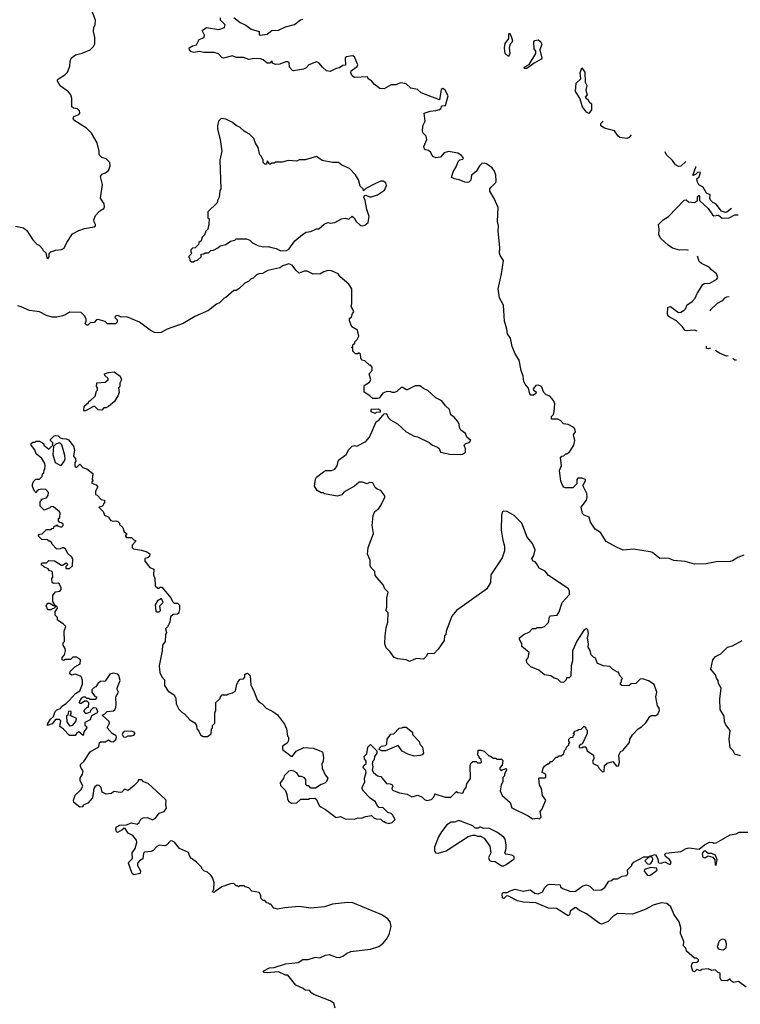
# Model space of a CAD drawing. Extents: x 2029662 to 2246637, y 225654 to 401419.
# Tile 344 of 349: x 2181191 to 2187464, y 344147 to 352719. Entities that reach past the tile are written whole.
import ezdxf

# ---------------------------------------------------------------- set-up
doc = ezdxf.new("R2010")
doc.units = 0

msp = doc.modelspace()

# ---------------------------------------------------------------- linework, layer by layer
at = {"layer": '0CON20XD'}
for points in [[(2181928.3, 351088.3), (2181927.5, 351115), (2181894.2, 351164.2), (2181910.8, 351285), (2181894, 351355), (2181906.4, 351373.6), (2181937.5, 351385), (2181964.1, 351405.9), (2181978.8, 351445), (2181976.2, 351475), (2181945, 351507.5), (2181905, 351520), (2181883, 351543), (2181882.5, 351575), (2181867, 351647), (2181815, 351730), (2181773, 351773), (2181662.5, 351845), (2181657.5, 351855), (2181662.5, 351875), (2181707.1, 351892.9), (2181713.8, 351905), (2181711.2, 351925), (2181695, 351943.3), (2181658.3, 351948.3), (2181645, 351960), (2181646.4, 352033.6), (2181636.7, 352065), (2181615, 352090), (2181543.6, 352143.6), (2181520, 352185), (2181520, 352195), (2181530, 352205), (2181585, 352240), (2181607, 352263), (2181627, 352313), (2181630, 352355), (2181640, 352385), (2181678.3, 352411.7), (2181735, 352427.5), (2181805, 352457.5), (2181832.5, 352485), (2181845, 352510), (2181846.7, 352565), (2181832.5, 352615), (2181837.5, 352655), (2181847.5, 352675), (2181850, 352715), (2181818.3, 352798.3)], [(2182791.7, 352601.7), (2182780, 352625), (2182818.3, 352651.7), (2182925, 352632.5), (2182975, 352650), (2182980, 352675), (2182940, 352715), (2182940, 352735)], [(2183055, 352738.8), (2183111.2, 352695), (2183160.2, 352670.2), (2183206.9, 352636.9), (2183276.7, 352615), (2183276.7, 352586.7), (2183285, 352582.9), (2183345, 352591.5), (2183385, 352625.5), (2183445, 352628.6), (2183505, 352655.6), (2183584.5, 352675.5), (2183635, 352716.2), (2183655, 352723.3)], [(2187495, 348058.1), (2187441.7, 348038.3), (2187395, 348006.7), (2187375, 348001.2), (2187255, 347998), (2187167.3, 347982.7), (2187065, 347977.5), (2186985, 348002.5), (2186885, 348011.2), (2186845, 348027.5), (2186805, 348032.5), (2186765, 348028.8), (2186700.7, 348080.7), (2186680, 348085), (2186535, 348108.8), (2186445, 348101.2), (2186385, 348126), (2186296.7, 348175), (2186247.5, 348255), (2186200, 348285), (2186160, 348345), (2186147.3, 348387.3), (2186104.1, 348404.1), (2186089.5, 348419.5), (2186079.2, 348475), (2186124.2, 348535), (2186130, 348565), (2186127.8, 348595), (2186092.9, 348665), (2186116.7, 348705), (2186115.4, 348715.4), (2186085, 348728.9), (2186051.1, 348728.9), (2186042.5, 348715), (2186040.7, 348679.3), (2186006.1, 348643.9), (2185943.6, 348643.6), (2185928.8, 348648.8), (2185915, 348666.7), (2185902.5, 348702.5), (2185889.2, 348795), (2185907, 348837), (2185900, 348905), (2185911.7, 348918.3), (2185928.3, 348921.7), (2185945, 348940), (2185955, 348940), (2185979.3, 348960.7), (2186015.9, 349014.1), (2186022.5, 349055), (2186012.5, 349105), (2186028.3, 349131.7), (2186025, 349158), (2186015, 349170), (2185965, 349193.3), (2185925, 349200), (2185899.3, 349229.3), (2185875, 349242.5), (2185821.7, 349241.7), (2185820, 349265), (2185838.3, 349281.7), (2185843, 349307), (2185848.8, 349375), (2185838.8, 349405), (2185805, 349440), (2185775, 349453.8), (2185755, 349473.3), (2185734.1, 349524.1), (2185707.8, 349537.8), (2185685, 349534.3), (2185661.2, 349505), (2185664, 349494), (2185687.7, 349477.7), (2185683.3, 349465), (2185665, 349448.8), (2185639.3, 349449.3), (2185631.4, 349461.4), (2185621.3, 349511.3), (2185590, 349545), (2185578.3, 349568.3), (2185574.4, 349615), (2185557.1, 349665), (2185539.2, 349755), (2185505, 349810), (2185479.2, 349875), (2185462.5, 349945), (2185438.2, 349985), (2185433.1, 350025), (2185410, 350095), (2185402.7, 350232.7), (2185367.8, 350297.8), (2185355.8, 350375), (2185386.2, 350505), (2185403, 350623), (2185373.8, 350665), (2185368, 350685), (2185371.4, 350735), (2185357, 350877), (2185360.6, 350925), (2185351.1, 350961.1), (2185356, 351085), (2185321.9, 351161.9), (2185283.6, 351226.4), (2185283.3, 351245), (2185291.7, 351258.3), (2185335, 351302.5), (2185340, 351315), (2185336.2, 351365), (2185325, 351400), (2185305, 351430), (2185255, 351463.3), (2185235, 351470), (2185215, 351466.7), (2185195, 351447.5), (2185165, 351397.5), (2185123.8, 351365), (2185118.3, 351321.7), (2185100, 351305), (2185085, 351300), (2185065, 351303.8), (2185015.8, 351325.8), (2184975, 351332.5), (2184950, 351345), (2184963.8, 351395), (2184995, 351442.5), (2185008, 351485), (2185022.5, 351497.5), (2185048.8, 351505), (2185054, 351515), (2185035, 351540.8), (2185005, 351556.2), (2184925, 351572.5), (2184885, 351560), (2184855, 351522.5), (2184815, 351516.7), (2184787, 351527), (2184767.5, 351565), (2184749.3, 351579.3), (2184722.5, 351585), (2184715, 351592.5), (2184710, 351615), (2184734.6, 351675), (2184728.9, 351705), (2184705, 351727.1), (2184698.2, 351745), (2184699.5, 351795), (2184721.1, 351835), (2184713.3, 351905), (2184765, 351922.5), (2184815, 351927.5), (2184845, 351937.5), (2184857.5, 351945), (2184865, 351970), (2184897.6, 351972.4), (2184920, 352055), (2184894.2, 352105), (2184875, 352120), (2184860.4, 352109.6), (2184845, 352020), (2184685, 352081.2), (2184655, 352110), (2184595, 352123.8), (2184558.3, 352158.3), (2184543.8, 352163.8), (2184505, 352168), (2184465, 352151.2), (2184425, 352152.5), (2184363.3, 352116.7), (2184325, 352118.6), (2184276.8, 352156.8), (2184255, 352186.7), (2184225, 352202.5), (2184220, 352220), (2184105, 352216.7), (2184085, 352231.2), (2184073.3, 352255), (2184075.6, 352274.4), (2184129.4, 352310.6), (2184135.8, 352325), (2184105, 352396), (2184090, 352405), (2184068.9, 352401.1), (2184037.5, 352395), (2184024.2, 352385.8), (2184027.5, 352322.5), (2184005, 352318.8), (2183975, 352299.5), (2183945, 352292.5), (2183895, 352266.4), (2183863.4, 352273.4), (2183826, 352305), (2183795, 352343.3), (2183775, 352353.3), (2183707.5, 352325), (2183685, 352300), (2183661.7, 352288.3), (2183575, 352274), (2183565, 352276.2), (2183540, 352305), (2183535.8, 352345), (2183525, 352352.5), (2183505, 352351.4), (2183455, 352330.8), (2183418.3, 352328.3), (2183390.7, 352340.7), (2183385, 352360), (2183368.8, 352341.2), (2183345, 352340), (2183310.5, 352370.5), (2183287.7, 352377.7), (2183235, 352381.2), (2183185, 352371.2), (2183138.3, 352388.3), (2183075, 352390), (2183044.1, 352404.1), (2182964.4, 352384.4), (2182955, 352386.7), (2182921.2, 352421.2), (2182885, 352433.8), (2182795, 352433.8), (2182755, 352443.3), (2182706.4, 352433.6), (2182685, 352438), (2182668.8, 352455), (2182667.5, 352475), (2182695, 352491.2), (2182730.7, 352499.3), (2182755, 352547.5), (2182797.5, 352565), (2182800, 352585), (2182791.7, 352601.7)], [(2185445, 352397.5), (2185416.7, 352425), (2185410, 352475), (2185418.3, 352511.7), (2185450, 352555), (2185450, 352595), (2185455, 352600), (2185470, 352575), (2185480, 352535), (2185475, 352520), (2185460, 352505), (2185452.5, 352475), (2185457.5, 352425), (2185445, 352397.5)], [(2185585, 352292.5), (2185582.5, 352305), (2185625, 352330), (2185683.3, 352425), (2185683.3, 352445), (2185668.8, 352465), (2185666.7, 352525), (2185675, 352536.7), (2185705, 352542.5), (2185725, 352527.5), (2185736.1, 352506.1), (2185720, 352455), (2185735.6, 352385), (2185732, 352375), (2185668.8, 352341.2), (2185605, 352293.3), (2185585, 352292.5)], [(2186145, 351902.5), (2186125, 351912.5), (2186090.3, 351960.3), (2186067.5, 352035), (2186030, 352095), (2186035, 352166.7), (2186077, 352203), (2186070, 352255), (2186085, 352300), (2186111.7, 352261.7), (2186112.5, 352175), (2186127.5, 352145), (2186120, 352105), (2186130, 352065), (2186113, 352043), (2186125, 352030), (2186135, 352030), (2186147.5, 352005), (2186167.5, 351985), (2186167.5, 351935), (2186145, 351902.5)], [(2182705, 350610), (2182715, 350620), (2182740, 350625), (2182770, 350655), (2182771.7, 350678.3), (2182795, 350680), (2182805, 350690), (2182835, 350690), (2182855, 350710), (2182877, 350713), (2182917, 350733), (2182935, 350750), (2182987, 350763), (2183025, 350790), (2183065, 350800), (2183075, 350810), (2183165, 350810), (2183195, 350800), (2183217, 350777), (2183265, 350752.5), (2183315, 350740), (2183355, 350743.3), (2183386.4, 350736.4), (2183425, 350727.5), (2183465, 350707.5), (2183515, 350710), (2183535, 350720), (2183587.5, 350795), (2183651.7, 350848.3), (2183685, 350868.8), (2183725, 350876.2), (2183775, 350896.7), (2183795, 350897.5), (2183841.7, 350938.3), (2183875, 350952.5), (2183895, 350947.5), (2183935, 350952.5), (2183993.6, 350986.4), (2184025, 350990), (2184057, 350983), (2184085, 351007.5), (2184102.5, 350995), (2184120.7, 350960.7), (2184157.5, 350927.5), (2184175, 350923.3), (2184195, 350930), (2184226.1, 350953.9), (2184234, 351005), (2184214, 351065), (2184200, 351145), (2184187.5, 351175), (2184193, 351187), (2184205, 351190), (2184235, 351177.5), (2184255, 351177.5), (2184305, 351193.8), (2184367.5, 351235), (2184383.3, 351275), (2184378.3, 351298.3), (2184355, 351313.3), (2184335, 351313.3), (2184287.7, 351292.3), (2184205, 351250), (2184185, 351230), (2184180, 351245), (2184155, 351270), (2184140, 351325), (2184115, 351367.5), (2184063.6, 351423.6), (2183995, 351452.5), (2183966.4, 351476.4), (2183915, 351476.2), (2183825, 351493.8), (2183775, 351527.5), (2183675, 351497.5), (2183625, 351500), (2183605, 351487.5), (2183527, 351493), (2183475, 351477.5), (2183415, 351477.5), (2183405, 351470), (2183385, 351470), (2183375, 351460), (2183361.7, 351461.7), (2183358.3, 351478.3), (2183345, 351490), (2183338.3, 351461.7), (2183325, 351460), (2183310, 351475), (2183310, 351495), (2183297, 351527), (2183283, 351543), (2183267, 351607), (2183242.5, 351645), (2183230, 351685), (2183195, 351720), (2183145, 351747.5), (2183109.3, 351779.3), (2183075, 351797.5), (2183045, 351822.5), (2182985, 351852.5), (2182945, 351860), (2182923.3, 351836.7), (2182912.5, 351795), (2182913.3, 351765), (2182936.7, 351675), (2182950, 351575), (2182933.3, 351495), (2182942.5, 351245), (2182932.5, 351225), (2182927.5, 351175), (2182912.5, 351145), (2182910, 351125), (2182830, 351045), (2182830, 350995), (2182840, 350985), (2182838.3, 350938.3), (2182830, 350895), (2182811.7, 350878.3), (2182800, 350845), (2182780, 350825), (2182770, 350795), (2182751.7, 350778.3), (2182748.3, 350761.7), (2182718.3, 350731.7), (2182695, 350730), (2182680, 350715), (2182680, 350695), (2182690, 350685), (2182660, 350655), (2182670, 350645), (2182671.7, 350621.7), (2182685, 350610), (2182705, 350610)], [(2186514.6, 351715.9), (2186497.1, 351692.9), (2186475, 351684.6), (2186415, 351692.3), (2186400, 351705), (2186370.3, 351750.3), (2186282.5, 351775), (2186250, 351795), (2186250, 351815), (2186269, 351834.5)], [(2186991.2, 351485.1), (2186947.5, 351445), (2186925, 351441.2), (2186900, 351455), (2186873.6, 351493.6), (2186817.5, 351545), (2186810.7, 351568.9)], [(2187388.3, 351075), (2187347, 351043), (2187335, 351040), (2187301.7, 351051.7), (2187255, 351112.5), (2187225, 351126.7), (2187205, 351146.7), (2187200, 351165), (2187202.5, 351195), (2187168.8, 351208.8), (2187141.7, 351261.7), (2187102.5, 351282.5), (2187091.2, 351305), (2187087, 351333), (2187105, 351350), (2187118.3, 351388.3), (2187095, 351390), (2187075, 351370), (2187051.7, 351361.7), (2187077.5, 351435), (2187076.1, 351440.8)], [(2187014, 350709.1), (2187000, 350715), (2186935, 350712.9), (2186875, 350728.6), (2186835, 350756), (2186771.4, 350815), (2186755.6, 350845.6), (2186758.2, 350895), (2186752.5, 350935), (2186793.4, 350976.6), (2186839.2, 351005), (2186975, 351147.5), (2186991.7, 351151.7), (2187013, 351133), (2187065, 351127.5), (2187090, 351145), (2187090, 351175), (2187105, 351190), (2187110, 351185), (2187110, 351145), (2187185.7, 351075.7), (2187220.8, 351020.8), (2187235, 351010), (2187275, 351017.5), (2187305, 350990), (2187367, 350993), (2187415, 351020), (2187445.7, 351020.5)], [(2181155, 350920), (2181225, 350906.7), (2181253.9, 350883.9), (2181305, 350802.5), (2181340, 350765), (2181360, 350755), (2181390, 350725), (2181391.7, 350711.7), (2181418.3, 350688.3), (2181427.5, 350645), (2181435, 350637.5), (2181446.7, 350655), (2181448.3, 350681.7), (2181463, 350697), (2181505, 350712.5), (2181555, 350717.5), (2181579.3, 350730.7), (2181601.7, 350778.3), (2181650, 350855), (2181705, 350883.3), (2181755, 350900), (2181840, 350915), (2181850, 350925), (2181850, 350935), (2181838.3, 350958.3), (2181837.5, 350975), (2181852.5, 351015), (2181887.5, 351055), (2181922.5, 351075), (2181928.3, 351088.3)], [(2187088.9, 350008.1), (2187064.5, 350014.5), (2186995, 350009.1), (2186984.1, 350014.1), (2186959, 350049), (2186907.5, 350097.5), (2186838.8, 350135), (2186831.4, 350155), (2186833, 350217), (2186855, 350222.5), (2186925, 350170), (2186945, 350172.5), (2186975, 350188.9), (2186990.5, 350205), (2186998.8, 350235), (2187045, 350266.9), (2187071.9, 350295), (2187088, 350335), (2187137, 350413), (2187148.3, 350421.7), (2187200, 350425), (2187260.7, 350459.3), (2187267.5, 350475), (2187257.5, 350505), (2187212, 350542), (2187193.3, 350565), (2187125, 350597.5), (2187104.5, 350614.5), (2187090.1, 350660.7)], [(2184450, 346005), (2184498.3, 345988.3), (2184565, 345977.5), (2184605, 345952.5), (2184657, 345967), (2184695, 345950), (2184715, 345930), (2184735, 345922.5), (2184775, 345930), (2184800, 345955), (2184805, 345980), (2184895, 345950), (2184945, 345950), (2184995, 346000), (2185005, 345990), (2185050, 345985), (2185060, 346015), (2185077.5, 346035), (2185083, 346067), (2185116.4, 346113.6), (2185112.5, 346225), (2185121.7, 346248.3), (2185135, 346260), (2185165, 346260), (2185175, 346250), (2185205, 346250), (2185210, 346255), (2185207, 346277), (2185191.7, 346291.7), (2185190, 346305), (2185180, 346315), (2185181.7, 346358.3), (2185205, 346360), (2185235, 346350), (2185275, 346310), (2185285, 346310), (2185315, 346290), (2185335, 346290), (2185345, 346280), (2185385, 346280), (2185398.3, 346268.3), (2185391.7, 346228.3), (2185370, 346205), (2185370, 346195), (2185385, 346180), (2185391.7, 346188.3), (2185425, 346200), (2185430, 346185), (2185410, 346155), (2185410, 346135), (2185398.3, 346121.7), (2185397.5, 346085), (2185383, 346057), (2185372.5, 346005), (2185390, 345965), (2185460, 345905), (2185475, 345857.5), (2185617.7, 345787.7), (2185655, 345762.5), (2185695, 345767.5), (2185715, 345762.5), (2185730, 345775), (2185722.5, 345825), (2185736.7, 345843.3), (2185772.5, 345925), (2185742.5, 345965), (2185732.5, 346025), (2185717.5, 346055), (2185710, 346115), (2185715, 346120), (2185765, 346120), (2185770, 346125), (2185770, 346145), (2185755, 346160), (2185740, 346165), (2185748.3, 346201.7), (2185760.7, 346219.3), (2185785, 346240), (2185798.3, 346241.7), (2185815, 346260), (2185825, 346260), (2185861.7, 346298.3), (2185875, 346300), (2185885, 346310), (2185905, 346310), (2185928.3, 346331.7), (2185933, 346357), (2185948.3, 346371.7), (2185950, 346385), (2185970, 346405), (2185970, 346415), (2185980, 346425), (2185970, 346435), (2185970, 346455), (2185985, 346470), (2186008.3, 346471.7), (2186010, 346485), (2186020, 346495), (2186010, 346505), (2186020, 346515), (2186020, 346525), (2186045, 346530), (2186055, 346540), (2186078.3, 346541.7), (2186105, 346570), (2186118.3, 346558.3), (2186120, 346545), (2186130, 346535), (2186130, 346505), (2186088.3, 346411.7), (2186075, 346410), (2186061.7, 346398.3), (2186061.7, 346381.7), (2186085, 346380), (2186095, 346390), (2186118.3, 346388.3), (2186130, 346355), (2186186.7, 346315), (2186190, 346285), (2186177.5, 346265), (2186182.5, 346245), (2186223, 346223), (2186235, 346200), (2186265, 346170), (2186280, 346175), (2186282.5, 346225), (2186305, 346246.7), (2186355, 346260), (2186385, 346220), (2186405, 346222.5), (2186413.3, 346255), (2186407.5, 346315), (2186425, 346350), (2186440, 346355), (2186500, 346425), (2186502.5, 346455), (2186527, 346493), (2186573.6, 346546.4), (2186605, 346562.5), (2186643, 346597), (2186677, 346653), (2186688.3, 346661.7), (2186728.3, 346661.7), (2186745, 346673.3), (2186760, 346705), (2186756.7, 346725), (2186742.5, 346745), (2186730, 346825), (2186736.7, 346865), (2186715, 346930), (2186665, 346962.5), (2186615, 346980), (2186591.7, 346978.3), (2186560, 346945), (2186555, 346940), (2186513, 346937), (2186495, 346920), (2186432.5, 346922.5), (2186421.7, 346931.7), (2186420, 346945), (2186430, 346955), (2186430, 346975), (2186440, 346985), (2186411.7, 347011.7), (2186405, 347040), (2186395, 347040), (2186353, 347063), (2186327, 347087), (2186273, 347093), (2186220, 347115), (2186205, 347160), (2186185, 347170), (2186165, 347190), (2186157, 347227), (2186140, 347255), (2186142.5, 347285), (2186132.5, 347335), (2186142.5, 347375), (2186137, 347407), (2186125, 347420), (2186103.6, 347406.4), (2186043.3, 347315), (2186003.3, 347225), (2186003, 347137), (2185992.5, 347095), (2185990, 347005), (2185975, 346990), (2185951.7, 346988.3), (2185948.3, 346971.7), (2185925, 346950), (2185901.7, 346951.7), (2185877, 346977), (2185845, 346987.5), (2185815, 347007.5), (2185760, 347015), (2185710, 347055), (2185640, 347085), (2185605, 347120), (2185602.5, 347145), (2185616, 347164), (2185625, 347210), (2185562.5, 347262.5), (2185562.5, 347285), (2185543, 347323), (2185543, 347337), (2185581.7, 347368.3), (2185625, 347387.5), (2185655, 347420), (2185681.7, 347418.3), (2185695, 347427.5), (2185735, 347427.5), (2185760, 347435), (2185795, 347470), (2185803, 347517), (2185811.7, 347528.3), (2185870, 347535), (2185887.5, 347565), (2185913.9, 347646.1), (2185976.1, 347713.9), (2185976.7, 347746.7), (2185966.1, 347766.1), (2185795, 347880), (2185765, 347916.7), (2185713.6, 347943.6), (2185690, 347985), (2185678.3, 347998.3), (2185660, 348005), (2185650, 348025), (2185667, 348053), (2185677.5, 348105), (2185655, 348157.5), (2185610, 348215), (2185562.5, 348335), (2185495, 348402.5), (2185435, 348437.5), (2185405, 348440), (2185393.3, 348435), (2185383.9, 348406.1), (2185383.8, 348275), (2185397, 348187), (2185412.5, 348135), (2185412.5, 348095), (2185390, 348035), (2185293.3, 347885), (2185289.5, 347820.5), (2185256.7, 347765), (2185235, 347746.7), (2184993.3, 347575), (2184953.9, 347526.1), (2184935, 347480), (2184903, 347397), (2184900, 347365), (2184890, 347355), (2184887.5, 347315), (2184835, 347237.5), (2184795, 347197.5), (2184745, 347200), (2184730, 347175), (2184707, 347153), (2184643.6, 347156.4), (2184585, 347132.5), (2184555, 347147.5), (2184483.6, 347153.6), (2184450, 347165), (2184417.5, 347215), (2184381.7, 347251.7), (2184371.2, 347285), (2184374, 347355), (2184381.2, 347425), (2184396.7, 347475), (2184400, 347555), (2184381.7, 347571.7), (2184380, 347585), (2184387.5, 347605), (2184387.5, 347685), (2184397.5, 347735), (2184370, 347765), (2184355, 347800), (2184285, 347880), (2184282.5, 347915), (2184252.5, 347945), (2184242.5, 347965), (2184243, 348013), (2184220, 348065), (2184223.3, 348125), (2184270, 348245), (2184260, 348315), (2184268.3, 348401.7), (2184283.6, 348436.4), (2184316.4, 348463.6), (2184335, 348490), (2184360, 348545), (2184370, 348555), (2184370, 348575), (2184335, 348620), (2184303, 348633), (2184287, 348647), (2184265, 348687.5), (2184235, 348690), (2184215, 348677.5), (2184175, 348693.3), (2184145, 348692.5), (2184105, 348657.5), (2184013.9, 348606.1), (2183995, 348582.5), (2183955, 348570), (2183845, 348590), (2183835, 348600), (2183815, 348600), (2183780, 348620), (2183758.3, 348658.3), (2183765, 348720), (2183775, 348737.5), (2183836.4, 348783.6), (2183857, 348793), (2183905, 348793.3), (2183935, 348806.7), (2183955.9, 348834.1), (2183967.5, 348885), (2184032.5, 348935), (2184055, 348977.5), (2184085, 349007.5), (2184105, 349012.5), (2184125, 349007.5), (2184203, 349047), (2184236.1, 349083.9), (2184293, 349217), (2184320, 349235), (2184363, 349287), (2184385, 349290), (2184400, 349255), (2184420, 349235), (2184479.3, 349199.3), (2184555, 349131.2), (2184625, 349093.8), (2184655, 349086.2), (2184755, 349038.8), (2184785, 349013.8), (2184828.3, 348998.3), (2184842.5, 348985), (2184855, 348954), (2184935, 348936.7), (2185025, 348933.3), (2185045, 348937.5), (2185072.5, 348955), (2185072.5, 348985), (2185066.7, 348996.7), (2185060, 349015), (2185075, 349030), (2185105, 349037.5), (2185117.5, 349055), (2185082.5, 349085), (2185072.5, 349115), (2185032.5, 349145), (2185018.3, 349168.3), (2185016.4, 349196.4), (2185003.6, 349223.6), (2184976.4, 349256.4), (2184945, 349280), (2184932.5, 349325), (2184897, 349357), (2184865, 349400), (2184815, 349426.7), (2184745, 349490), (2184705, 349506.7), (2184675, 349530), (2184635, 349530), (2184565, 349497.5), (2184555, 349497.5), (2184525, 349517.5), (2184513, 349517), (2184475, 349482.5), (2184455, 349472.5), (2184435, 349472.5), (2184415, 349482.5), (2184380.7, 349479.3), (2184353.6, 349466.4), (2184320, 349425), (2184305, 349420), (2184265, 349420), (2184240, 349445), (2184190, 349475), (2184190, 349535), (2184235, 349562.5), (2184247.5, 349585), (2184232.5, 349635), (2184260, 349665), (2184260, 349695), (2184245, 349710), (2184235, 349710), (2184195, 349750), (2184170, 349755), (2184160, 349775), (2184158.3, 349808.3), (2184145, 349820), (2184135, 349810), (2184115, 349810), (2184091.7, 349831.7), (2184090, 349855), (2184080, 349865), (2184090, 349875), (2184091.7, 349888.3), (2184108.3, 349901.7), (2184110, 349915), (2184130, 349935), (2184142.5, 349965), (2184132.5, 350015), (2184083.6, 350043.6), (2184063, 350097), (2184063, 350117), (2184078.3, 350131.7), (2184088.3, 350161.7), (2184100, 350175), (2184077.5, 350225), (2184082.5, 350245), (2184082.5, 350375), (2184056.7, 350415), (2183981.4, 350481.4), (2183963.3, 350505), (2183905, 350533.3), (2183873.9, 350536.1), (2183840, 350525), (2183805, 350502.5), (2183765, 350507.5), (2183745, 350502.5), (2183695, 350530), (2183668.3, 350528.3), (2183625, 350512.5), (2183595, 350537.5), (2183563, 350583), (2183535, 350592.5), (2183483, 350577), (2183455, 350560), (2183350, 350535), (2183305, 350510), (2183273, 350507), (2183253.6, 350496.4), (2183225, 350467.5), (2183205, 350462.5), (2183185, 350442.5), (2183150, 350425), (2183100, 350375), (2183075, 350360), (2183055, 350360), (2182985, 350300), (2182970, 350295), (2182930, 350255), (2182905, 350242.5), (2182835, 350187.5), (2182716.4, 350133.6), (2182615, 350073.3), (2182475, 350023.3), (2182423, 349997), (2182395, 349992.5), (2182365, 349996.7), (2182325.9, 350015.9), (2182234.2, 350084.2), (2182125, 350132.5), (2182075, 350130), (2182045, 350142.5), (2182021.7, 350138.3), (2182020, 350125), (2182040, 350105), (2182040, 350085), (2182025, 350070), (2181955, 350070), (2181935, 350090), (2181875, 350110), (2181860, 350105), (2181838.3, 350081.7), (2181805, 350080), (2181785, 350060), (2181775, 350060), (2181762.5, 350075), (2181770, 350095)], [(2187367.4, 350307.3), (2187345, 350303.8), (2187327.5, 350295), (2187307.3, 350272.7), (2187261.2, 350248.8), (2187205.9, 350194.1), (2187199.3, 350180.9)], [(2181770, 350095), (2181770, 350115), (2181755, 350140), (2181725, 350170), (2181625, 350172.5), (2181590.7, 350149.3), (2181565, 350140), (2181515, 350128.8), (2181475, 350128), (2181425, 350144), (2181365, 350175.8), (2181275.8, 350185.8), (2181205, 350218.8), (2181175, 350226.7)], [(2187204.3, 349860.3), (2187185, 349852.4), (2187170.6, 349855), (2187169.3, 349876.2)], [(2187358.5, 349793.9), (2187345, 349790.8), (2187283.1, 349815), (2187255, 349833.8), (2187250.4, 349841.4)], [(2187429.6, 349754.8), (2187415, 349753.8), (2187403.3, 349765), (2187402.7, 349769.1)], [(2181755, 349310), (2181748.3, 349318.3), (2181752.5, 349355), (2181790, 349385), (2181795, 349400), (2181805, 349400), (2181848.3, 349441.7), (2181860, 349485), (2181870, 349495), (2181870, 349515), (2181860, 349525), (2181861.7, 349558.3), (2181935, 349562.5), (2181960, 349585), (2181960, 349595), (2181931.7, 349621.7), (2181930, 349635), (2181965, 349647.5), (2182015, 349652.5), (2182066.4, 349616.4), (2182077.5, 349585), (2182062.5, 349555), (2182061.7, 349528.3), (2182052.5, 349515), (2182056.4, 349473.6), (2182046.7, 349443.3), (2182016.4, 349393.6), (2181965, 349350), (2181945, 349340), (2181925, 349340), (2181905, 349320), (2181875, 349322.5), (2181845, 349350), (2181835, 349350), (2181765, 349312.5), (2181755, 349310)], [(2184285, 349290), (2184250, 349305), (2184251.7, 349328.3), (2184315, 349330), (2184328.3, 349318.3), (2184328.3, 349301.7), (2184295, 349300), (2184285, 349290)], [(2182027, 346733), (2182032.5, 346755), (2182027.5, 346825), (2182050, 346865), (2182037.5, 346895), (2182066.7, 346965), (2182055, 347010), (2182045, 347022.5), (2182005, 347030), (2181975, 347022.5), (2181935, 346960), (2181893.9, 346956.1), (2181875, 346942.5), (2181855, 346910), (2181840, 346905), (2181820, 346885), (2181820, 346865), (2181833, 346843), (2181845, 346830), (2181860, 346825), (2181860, 346815), (2181848.3, 346801.7), (2181805, 346800), (2181795, 346810), (2181775, 346810), (2181765, 346820), (2181745, 346822.5), (2181725, 346810), (2181712.5, 346785), (2181710, 346775), (2181715, 346770), (2181725, 346770), (2181755, 346790), (2181775, 346790), (2181790, 346775), (2181788.3, 346731.7), (2181775, 346730), (2181750, 346705), (2181750, 346695), (2181761.7, 346681.7), (2181779.3, 346680.7), (2181807, 346693), (2181811.7, 346708.3), (2181835, 346730), (2181858.3, 346728.3), (2181870, 346695), (2181866.2, 346683.8), (2181815, 346660), (2181805, 346624.2), (2181758.9, 346601.1), (2181757, 346577), (2181773.3, 346565), (2181776.2, 346555), (2181750.5, 346519.5), (2181745, 346487.5), (2181705, 346519.2), (2181688.6, 346511.4), (2181675, 346486.7), (2181625, 346487.5), (2181573.9, 346543.9), (2181540, 346565), (2181550, 346615), (2181537, 346627), (2181503.9, 346626.1), (2181475, 346587.5), (2181432.5, 346575), (2181432.5, 346585), (2181459.3, 346630.7), (2181486.2, 346653.8), (2181500, 346695), (2181515, 346710), (2181546.4, 346723.6), (2181557, 346743), (2181595, 346766.7), (2181625, 346796.2), (2181678.3, 346851.7), (2181715, 346877.5), (2181737.5, 346935), (2181737, 346967), (2181730, 346995), (2181720, 347005), (2181675, 347020), (2181643.3, 347013.3), (2181627.5, 347025), (2181630, 347045), (2181670, 347085), (2181718.3, 347111.7), (2181720, 347145), (2181685, 347170), (2181655, 347170), (2181635, 347150), (2181585, 347150), (2181575, 347140), (2181560, 347145), (2181560, 347165), (2181581.7, 347188.3), (2181590, 347225), (2181587.5, 347245), (2181570, 347275), (2181570, 347295), (2181580, 347305), (2181577.5, 347395), (2181592.5, 347435), (2181569.3, 347459.3), (2181521.7, 347491.7), (2181520, 347515), (2181500, 347535), (2181500, 347565), (2181520, 347595), (2181518.3, 347608.3), (2181500, 347620), (2181500, 347605), (2181488.3, 347591.7), (2181475, 347590), (2181465, 347580), (2181435, 347580), (2181422.5, 347615), (2181435, 347640), (2181455, 347640), (2181485, 347620), (2181500, 347620), (2181480, 347655), (2181480, 347705), (2181503, 347737), (2181540, 347745), (2181551.7, 347758.3), (2181552.5, 347775), (2181535, 347807.5), (2181525, 347812.5), (2181485, 347810), (2181475, 347820), (2181470, 347855), (2181480, 347865), (2181478.3, 347908.3), (2181468.3, 347918.3), (2181451.7, 347921.7), (2181438.3, 347938.3), (2181400, 347955), (2181381.7, 347971.7), (2181380, 347985), (2181385, 347990), (2181425, 347990), (2181445, 348010), (2181495, 348007.5), (2181555, 347970), (2181565, 347970), (2181595, 347990), (2181610, 347975), (2181591.7, 347958.3), (2181591.7, 347941.7), (2181625, 347940), (2181650, 347965), (2181652.5, 348025), (2181645, 348040), (2181610.7, 348070.7), (2181589.3, 348109.3), (2181575, 348120), (2181565, 348122.5), (2181545, 348112.5), (2181515, 348110), (2181470, 348155), (2181470, 348165), (2181455, 348180), (2181445, 348180), (2181435, 348190), (2181383, 348193), (2181352.5, 348225), (2181365, 348240), (2181388.3, 348241.7), (2181425, 348280), (2181465, 348280), (2181471.7, 348288.3), (2181488.3, 348291.7), (2181491.7, 348308.3), (2181508.3, 348311.7), (2181515, 348320), (2181521.7, 348311.7), (2181555, 348300), (2181570, 348315), (2181568.3, 348328.3), (2181555, 348340), (2181541.7, 348341.7), (2181530, 348355), (2181530, 348375), (2181540, 348385), (2181542.5, 348425), (2181537.5, 348435), (2181485, 348477.5), (2181465, 348480), (2181455, 348470), (2181405, 348450), (2181370, 348485), (2181370, 348525), (2181380, 348535), (2181380, 348545), (2181423.2, 348556.8), (2181440, 348580), (2181442, 348602), (2181418, 348628), (2181385, 348632.9), (2181353.9, 348626.1), (2181340, 348615), (2181335, 348600), (2181320, 348615), (2181302.5, 348655), (2181302.5, 348675), (2181311.7, 348698.3), (2181331.7, 348718.3), (2181365, 348720), (2181388.3, 348741.7), (2181390, 348765), (2181400, 348775), (2181403, 348797), (2181410, 348805), (2181412.5, 348835), (2181410, 348855), (2181385, 348900), (2181335, 348940), (2181322.5, 348975), (2181290, 349015), (2181291.7, 349028.3), (2181305, 349040), (2181325, 349040), (2181335, 349050), (2181365, 349050), (2181390, 349035), (2181400, 349025), (2181400, 349015), (2181445, 348980), (2181480, 349015), (2181480, 349035), (2181460, 349055), (2181460, 349065), (2181490, 349095), (2181505, 349100), (2181527, 349097), (2181545, 349080), (2181563, 349073), (2181595, 349070), (2181615, 349060), (2181660, 349005), (2181667.5, 348975), (2181658.3, 348918.3), (2181677.5, 348895), (2181680, 348875), (2181672.5, 348865), (2181671.7, 348831.7), (2181685, 348820), (2181715, 348850), (2181741.7, 348821.7), (2181775, 348810), (2181827, 348767), (2181822.5, 348715), (2181830, 348705), (2181820, 348695), (2181820, 348685), (2181858.3, 348668.3), (2181870, 348655), (2181870, 348645), (2181850, 348615), (2181850, 348585), (2181865, 348580), (2181901.7, 348541.7), (2181930, 348535), (2181930, 348515), (2181920, 348505), (2181918.3, 348491.7), (2181905, 348480), (2181880, 348475), (2181918.3, 348438.3), (2181930, 348405), (2181968.3, 348388.3), (2181970, 348375), (2181985, 348360), (2182005, 348352.5), (2182027, 348357), (2182045, 348350), (2182060, 348335), (2182060, 348325), (2182088.3, 348298.3), (2182101.7, 348261.7), (2182120, 348245), (2182120, 348235), (2182110, 348225), (2182121.7, 348211.7), (2182165, 348210), (2182185, 348190), (2182200, 348185), (2182200, 348175), (2182170, 348145), (2182170, 348125), (2182181.7, 348111.7), (2182251.7, 348101.7), (2182297, 348087), (2182325, 348070), (2182322.5, 348045), (2182307, 348033), (2182281.7, 348028.3), (2182280, 348005), (2182325, 347950), (2182360, 347935), (2182357.5, 347885), (2182367.5, 347855), (2182371.7, 347791.7), (2182395, 347770), (2182405, 347770), (2182415, 347780), (2182428.3, 347778.3), (2182507.5, 347685), (2182520, 347655), (2182535, 347640), (2182565, 347640), (2182581.7, 347621.7), (2182582.5, 347585), (2182575, 347550), (2182565, 347542.5), (2182528.3, 347541.7), (2182505, 347520), (2182497, 347473), (2182477, 347433), (2182460, 347415), (2182470, 347385), (2182460, 347365), (2182457.5, 347305), (2182433.3, 347275), (2182432.5, 347225), (2182406.7, 347095), (2182412.5, 347035), (2182429.3, 346999.3), (2182451.7, 346971.7), (2182453, 346923), (2182483.6, 346873.6), (2182535, 346840), (2182549.3, 346809.3), (2182553, 346763), (2182576.4, 346716.4), (2182605, 346687.5), (2182626.4, 346676.4), (2182672.5, 346625), (2182716.4, 346596.4), (2182730, 346575), (2182732.5, 346545), (2182750, 346525), (2182765, 346492.5), (2182788.3, 346478.3), (2182825, 346480), (2182857, 346503), (2182860, 346545), (2182870, 346555), (2182870, 346575), (2182890, 346595), (2182890, 346685), (2182900, 346705), (2182900, 346775), (2182935, 346810), (2182940, 346825), (2182955, 346840), (2182995, 346840), (2183001.7, 346848.3), (2183045, 346860), (2183070, 346875), (2183080, 346935), (2183090, 346945), (2183091.7, 346958.3), (2183111.7, 346978.3), (2183138.3, 346981.7), (2183150, 346995), (2183151.7, 347018.3), (2183161.7, 347028.3), (2183175, 347030), (2183197, 347007), (2183202.5, 346925), (2183230, 346875), (2183257, 346797), (2183277, 346777), (2183303, 346763), (2183336.4, 346726.4), (2183395, 346697.5), (2183436.4, 346666.4), (2183497.5, 346585), (2183513.3, 346545), (2183523, 346483), (2183531.7, 346471.7), (2183532.5, 346445), (2183518.3, 346421.7), (2183480, 346395), (2183480, 346365), (2183555, 346307.5), (2183565, 346307.5), (2183599.3, 346350.7), (2183665, 346383.8), (2183745, 346376.2), (2183826.7, 346345), (2183836.7, 346295), (2183833.3, 346265), (2183821.7, 346238.3), (2183823.9, 346203.9), (2183850, 346145), (2183872.5, 346115), (2183863, 346087), (2183848.3, 346071.7), (2183815, 346060), (2183765, 346030), (2183725, 346030), (2183708.3, 346048.3), (2183695, 346050), (2183681.7, 346061.7), (2183682.5, 346105), (2183669.3, 346119.3), (2183645, 346130), (2183625, 346130), (2183602.5, 346162.5), (2183577.9, 346177.9), (2183555, 346182), (2183535, 346177.5), (2183492.5, 346135), (2183487, 346113), (2183460, 346075), (2183463, 346053), (2183505, 346010), (2183517.5, 345975), (2183522.5, 345935), (2183532.5, 345915), (2183558.3, 345898.3), (2183605, 345900), (2183638.3, 345931.7), (2183705, 345932.5), (2183715, 345940), (2183761.7, 345941.7), (2183775, 345930), (2183799.3, 345879.3), (2183812.5, 345865), (2183853.6, 345843.6), (2183945, 345774), (2183985, 345781.2), (2184025, 345763.3), (2184105, 345760), (2184135, 345770), (2184165, 345767.5), (2184205, 345782.5), (2184255, 345790), (2184275, 345770), (2184295, 345762.5), (2184335, 345760), (2184355, 345740), (2184365, 345740), (2184375, 345730), (2184405, 345722.5), (2184435, 345730), (2184460, 345755), (2184436.4, 345796.4), (2184425, 345807.5), (2184397, 345817), (2184355, 345857.5), (2184321.7, 345861.7), (2184300, 345885), (2184289.3, 345909.3), (2184241.7, 345941.7), (2184183.6, 346003.6), (2184173, 346023), (2184172.5, 346035), (2184196.4, 346083.6), (2184192.5, 346115), (2184207.5, 346165), (2184203, 346183), (2184180, 346205), (2184187.5, 346225), (2184207.5, 346245), (2184207.5, 346265), (2184192.5, 346285), (2184190, 346305), (2184211.7, 346328.3), (2184223, 346387), (2184245, 346410), (2184300, 346355), (2184300, 346335), (2184280, 346305), (2184277.5, 346275), (2184266.2, 346263.8), (2184260, 346245), (2184266.7, 346215), (2184260, 346185), (2184270, 346165), (2184305, 346137.5), (2184335, 346130), (2184385, 346070), (2184415, 346067.5), (2184435, 346057.5), (2184440, 346045), (2184430, 346025), (2184432.5, 346015), (2184450, 346005)], [(2181555, 348840), (2181582.2, 348877.8), (2181587.5, 348895), (2181583.8, 348923.8), (2181557, 349017), (2181545, 349032.5), (2181527, 349033), (2181506.2, 349023.8), (2181486.7, 349003.3), (2181480, 348935), (2181500, 348865), (2181540.5, 348840.5), (2181555, 348840)], [(2182405, 347562.5), (2182417.5, 347575), (2182410, 347615), (2182440, 347645), (2182425, 347680), (2182391.7, 347658.3), (2182370, 347625), (2182375, 347570), (2182383, 347563), (2182405, 347562.5)], [(2187465, 346310), (2187417.5, 346325), (2187403, 346353), (2187375, 346380), (2187366.7, 346455), (2187375, 346530), (2187339.3, 346579.3), (2187327.5, 346605), (2187322.5, 346655), (2187288.8, 346715), (2187286.7, 346805), (2187298.3, 346898.3), (2187275, 346940), (2187272.5, 346965), (2187256.4, 346986.4), (2187246.7, 347015), (2187208.8, 347065), (2187224.2, 347145.8), (2187247.5, 347175), (2187295, 347198), (2187352.5, 347255), (2187395, 347266.7), (2187480, 347315)], [(2183936.7, 344115), (2183925, 344157.5), (2183895, 344177.5), (2183753, 344233), (2183733.6, 344243.6), (2183715, 344267.5), (2183675, 344270), (2183660, 344285), (2183595, 344312.5), (2183525, 344400), (2183505, 344400), (2183445, 344428.8), (2183345, 344422), (2183320, 344425), (2183310, 344435), (2183365, 344466), (2183405, 344468.8), (2183505, 344498.8), (2183615, 344512), (2183655, 344536.2), (2183703, 344537), (2183765, 344556.7), (2183805, 344553.3), (2183853.3, 344575), (2183885, 344581.1), (2183945, 344556.4), (2183975, 344555.3), (2184005, 344566.2), (2184035, 344589.5), (2184075, 344608.2), (2184245, 344628.7), (2184318.8, 344651.2), (2184355, 344679.5), (2184385, 344715.6), (2184406.7, 344755), (2184423.8, 344825), (2184416.2, 344866.2), (2184395, 344890.3), (2184342.5, 344925), (2184090.5, 345030.5), (2184045.9, 345034.1), (2183915, 345018.8), (2183845.4, 344994.6), (2183725, 344983.1), (2183625, 344999.5), (2183495, 344988.1), (2183435, 344974.6), (2183402.5, 344985), (2183378.3, 345018.3), (2183365, 345020), (2183358.3, 345028.3), (2183341.7, 345031.7), (2183325, 345050), (2183311.7, 345051.7), (2183291.7, 345071.7), (2183290, 345095), (2183275, 345120), (2183213, 345133), (2183185, 345160), (2183155, 345170), (2183145, 345180), (2183105, 345180), (2183095, 345170), (2183088.3, 345178.3), (2183075, 345180), (2183055, 345200), (2183025, 345197.5), (2182950.5, 345169.5), (2182891.7, 345128.3), (2182885, 345120), (2182870, 345125), (2182881.7, 345148.3), (2182883.3, 345205), (2182873.3, 345245), (2182855, 345272.5), (2182825, 345297.5), (2182795, 345310), (2182780, 345325), (2182775, 345340), (2182730, 345385), (2182687, 345417), (2182673, 345433), (2182659.3, 345469.3), (2182582.5, 345505), (2182537.7, 345557.7), (2182515, 345570), (2182501.7, 345568.3), (2182473, 345537), (2182455, 345527.5), (2182405, 345532.5), (2182385, 345522.5), (2182353, 345487), (2182335, 345477.5), (2182277, 345473), (2182268.3, 345461.7), (2182262.5, 345415), (2182233.6, 345396.4), (2182217.5, 345375), (2182217.5, 345355), (2182241.7, 345308.3), (2182240, 345285), (2182186.2, 345273.8), (2182171.2, 345285), (2182139.2, 345375), (2182142, 345385), (2182174.1, 345415.9), (2182171.2, 345465), (2182196.7, 345505), (2182210, 345555), (2182206.7, 345575), (2182176.4, 345616.4), (2182135, 345637.5), (2182108.3, 345678.3), (2182095, 345680), (2182082.5, 345665), (2182044, 345644), (2182030, 345655), (2182028.3, 345681.7), (2182037, 345693), (2182063.6, 345706.4), (2182121.7, 345708.3), (2182165, 345727.5), (2182215, 345716.7), (2182230.7, 345729.3), (2182245, 345760), (2182265, 345770), (2182305, 345772.5), (2182346.4, 345753.6), (2182373, 345767), (2182405, 345812.5), (2182450, 345825), (2182470, 345855), (2182462.5, 345885), (2182467.5, 345925), (2182413.6, 345973.6), (2182308.8, 346068.8), (2182270, 346085), (2182255, 346100), (2182225, 346100), (2182220, 346085), (2182188.3, 346051.7), (2182135, 346010), (2182105, 346020), (2182080, 345995), (2182065, 345990), (2182015, 346000), (2181986.4, 345983.6), (2181945, 345977.5), (2181910, 345995), (2181900, 346035), (2181882, 346052), (2181865, 346056.2), (2181845, 346041.2), (2181836, 346025), (2181826.1, 345943.9), (2181785, 345897.5), (2181750, 345885), (2181740, 345875), (2181740, 345865), (2181715, 345862.5), (2181663, 345903), (2181660, 345925), (2181673, 345967), (2181722.5, 346015), (2181740, 346045), (2181716.7, 346095), (2181716.7, 346115), (2181739.1, 346150.9), (2181744, 346175), (2181720, 346215), (2181721.2, 346235), (2181748.3, 346261.7), (2181805, 346344), (2181881.4, 346388.6), (2181887.1, 346425), (2181895, 346431.1), (2181935, 346433.3), (2181965, 346450), (2181986, 346435), (2182005, 346432.1), (2182028.9, 346451.1), (2182034, 346474), (2182030, 346485), (2181995, 346505.8), (2181951.4, 346555), (2181972, 346595), (2181970, 346610), (2181910, 346665), (2181933, 346677), (2181953, 346697), (2182007, 346703), (2182018.3, 346711.7), (2182027, 346733)], [(2181625, 346572.5), (2181645, 346573.3), (2181655, 346577.5), (2181680.8, 346609.2), (2181686, 346635), (2181631.7, 346661.7), (2181640, 346675), (2181640, 346695), (2181615, 346700), (2181610, 346665), (2181600, 346655), (2181602.5, 346605), (2181625, 346572.5)], [(2184626.4, 346306.4), (2184570, 346325), (2184520.7, 346350.7), (2184485, 346400), (2184375, 346352.5), (2184345, 346352.5), (2184320, 346365), (2184323, 346377), (2184340, 346395), (2184375, 346400), (2184388.3, 346411.7), (2184390, 346455), (2184421.7, 346498.3), (2184448.3, 346501.7), (2184495, 346550), (2184517, 346553), (2184525, 346560), (2184555, 346560), (2184610, 346515), (2184610, 346495), (2184670, 346435), (2184673, 346413), (2184697, 346387), (2184707, 346333), (2184695, 346320), (2184675, 346312.5), (2184626.4, 346306.4)], [(2182115, 346473.1), (2182135, 346485.8), (2182163.6, 346483.6), (2182185, 346489.2), (2182197.5, 346505), (2182187, 346517), (2182165, 346524.2), (2182105, 346523.3), (2182089.1, 346510.9), (2182084, 346495), (2182095.5, 346475.5), (2182115, 346473.1)], [(2185405, 345354.2), (2185426.9, 345363.1), (2185485, 345405.5), (2185495.5, 345415), (2185495, 345433.8), (2185475, 345446.5), (2185422.5, 345455), (2185414.1, 345464.1), (2185426.2, 345505), (2185426.2, 345535), (2185416.2, 345585), (2185405, 345603.3), (2185345, 345646.7), (2185275, 345680), (2185228.3, 345678.3), (2185205, 345690), (2185195, 345690), (2185185, 345680), (2185155, 345680), (2185135, 345700), (2185015, 345747.5), (2184975, 345732.5), (2184948.3, 345731.7), (2184910.7, 345709.3), (2184861.7, 345648.3), (2184836.1, 345603.9), (2184803.3, 345515), (2184802.5, 345485), (2184810, 345465), (2184835, 345463.3), (2184905, 345484), (2185095, 345607.5), (2185135, 345620), (2185155, 345620), (2185175, 345610), (2185201.7, 345611.7), (2185233, 345593), (2185283.9, 345523.9), (2185292.5, 345465), (2185273.5, 345425), (2185280.4, 345400.4), (2185295, 345392), (2185329.5, 345389.5), (2185384.2, 345354.2), (2185405, 345354.2)], [(2187515, 344297.5), (2187447, 344347), (2187405, 344337.5), (2187380, 344355), (2187375, 344370), (2187348.3, 344351.7), (2187300, 344355), (2187287.5, 344375), (2187288.3, 344418.3), (2187270, 344425), (2187245, 344447.5), (2187215, 344442.5), (2187185, 344457.5), (2187128.3, 344451.7), (2187115, 344440), (2187085, 344450), (2187065, 344430), (2187050, 344435), (2187040, 344475), (2187043, 344497), (2187055, 344510), (2187087, 344513), (2187100, 344525), (2187100, 344535), (2187085, 344550), (2187065, 344550), (2186995, 344610), (2186990, 344635), (2186970, 344655), (2186972.5, 344695), (2186943.3, 344765), (2186947, 344813), (2186933.3, 344865), (2186885, 344933.3), (2186859.4, 344995), (2186825.9, 345025.9), (2186775, 345031.8), (2186705, 345011.6), (2186635, 344971.5), (2186525, 344933.1), (2186395, 344938.1), (2186352.5, 344907.5), (2186315, 344868), (2186256.1, 344843.9), (2186235, 344853.8), (2186126.1, 344936.1), (2186065, 344963.8), (2186035, 344986.2), (2186024.3, 344985.7), (2185982.3, 344957.7), (2185976, 344925), (2185965, 344916.2), (2185865, 344980), (2185795, 344984.2), (2185685, 345030), (2185575, 345036), (2185525, 345047.5), (2185441.7, 345091.7), (2185425, 345090), (2185405, 345067.5), (2185393.3, 345075), (2185392.5, 345105), (2185398.3, 345121.7), (2185435, 345120), (2185460, 345135), (2185505, 345148.6), (2185576.4, 345133.6), (2185635, 345143.3), (2185674.1, 345114.1), (2185705, 345110), (2185743, 345127), (2185762.5, 345165), (2185785, 345186.7), (2185806.4, 345193.6), (2185895, 345187.5), (2185900.3, 345170.3), (2185915, 345155.7), (2185988.3, 345128.3), (2186028.4, 345131.6), (2186092.2, 345177.8), (2186123.8, 345186.2), (2186154.2, 345175), (2186189.5, 345139.5), (2186252.5, 345145), (2186285.6, 345164.4), (2186320.8, 345219.2), (2186343.6, 345226.4), (2186359.3, 345240.7), (2186395, 345240), (2186435, 345263.8), (2186475, 345268.8), (2186484, 345285), (2186483, 345317), (2186520, 345355), (2186520, 345365), (2186537.5, 345385), (2186625, 345432.5), (2186670, 345430), (2186675, 345437.5), (2186725, 345452.5), (2186745.7, 345415), (2186748.6, 345385), (2186755, 345378.6), (2186775, 345377.3), (2186806.8, 345386.8), (2186845, 345366), (2186855, 345366.2), (2186861.4, 345385), (2186847.2, 345407.2), (2186814.2, 345435), (2186808, 345455), (2186815.9, 345464.1), (2186945, 345476.7), (2186992.5, 345505), (2187015, 345508.8), (2187105, 345497.5), (2187152.5, 345535), (2187195, 345558.8), (2187225, 345556.7), (2187235, 345550), (2187255, 345552.5), (2187375, 345621.4), (2187428.3, 345631.7), (2187455, 345646), (2187545, 345645.7)], [(2187255, 345360), (2187261.2, 345405), (2187247.5, 345445), (2187215, 345461.2), (2187185, 345460), (2187155, 345482), (2187142.7, 345477.3), (2187132.4, 345457.6), (2187137.5, 345427.5), (2187155, 345421.2), (2187185, 345440), (2187225, 345427.5), (2187241.2, 345405), (2187245, 345362.5), (2187255, 345360)], [(2186675, 345366.2), (2186685, 345372.5), (2186700.6, 345395), (2186703.9, 345413.9), (2186695, 345430), (2186670, 345430), (2186633.3, 345395), (2186655, 345368.8), (2186675, 345366.2)], [(2186675, 345267.5), (2186685, 345273.8), (2186739.2, 345315), (2186735, 345331.2), (2186685, 345337.5), (2186630, 345320), (2186626.2, 345305), (2186655, 345272.9), (2186675, 345267.5)], [(2187315, 344621.4), (2187341.1, 344638.9), (2187344.6, 344674.6), (2187334.3, 344705), (2187325, 344712.2), (2187305, 344713.8), (2187281.3, 344698.7), (2187262.9, 344645), (2187277.6, 344627.6), (2187315, 344621.4)]]:
    msp.add_lwpolyline(points, dxfattribs=at)

doc.saveas('drawing.dxf')
